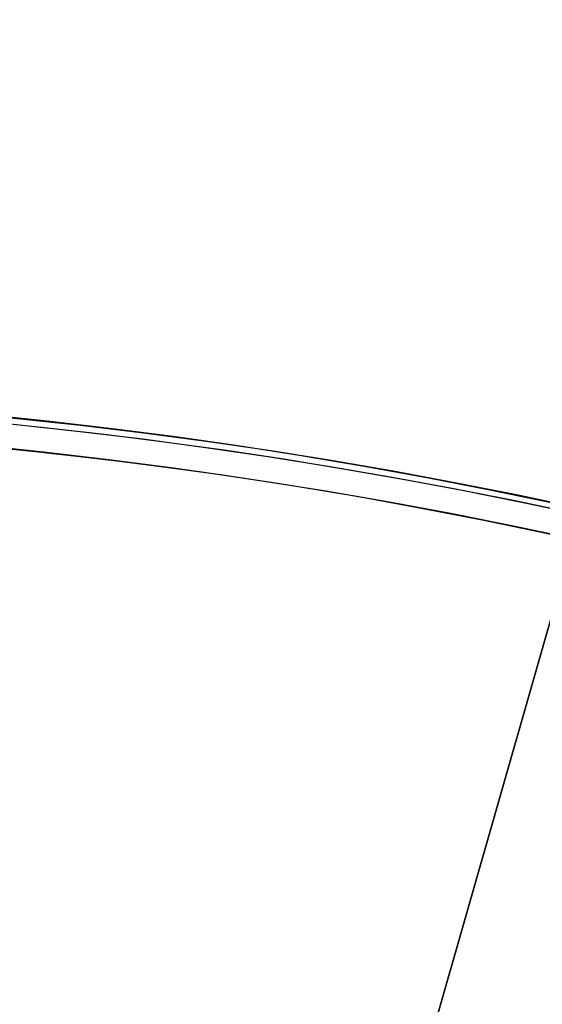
# Model space of a CAD drawing. Header units: millimetres. Extents: x -83 to 676, y -83 to 676.
# Tile 611 of 656: x 321 to 347, y 509 to 557. Entities that reach past the tile are written whole.
import ezdxf

# ---------------------------------------------------------------- set-up
doc = ezdxf.new("R2010")
doc.units = ezdxf.units.MM
doc.header["$MEASUREMENT"] = 0
doc.layers.add('IGES level 0', color=7, linetype='Continuous', true_color=0xff7878)

msp = doc.modelspace()

# ---------------------------------------------------------------- linework, layer by layer
at = {"layer": 'IGES level 0', "color": 254, "true_color": 0xcad1ee}
for p, q in [((337.13, 493.412, 47), (353.193, 549.664, 47)), ((353.193, 549.664, 48), (337.13, 493.412, 48)), ((344.955, 520.817, 48), (344.955, 520.817, 47))]:
    msp.add_line(p, q, dxfattribs=at)
at = {"layer": 'IGES level 0', "color": 11, "true_color": 0xff7887}
for p, q in [((353.193, 549.664, 48), (337.13, 493.412, 48)), ((353.193, 549.664, 47), (337.13, 493.412, 47))]:
    msp.add_line(p, q, dxfattribs=at)
at = {"layer": 'IGES level 0', "color": 153, "true_color": 0x5393cf}
for centre, radius in [((296.5, 296.5), 296.5), ((296.5, 296.5, -1.2), 296.5), ((296.5, 296.5), 241), ((296.5, 296.5, -1.2), 241)]:
    msp.add_circle(centre, radius, dxfattribs=at)
at = {"layer": 'IGES level 0'}
for centre, radius in [((296.5, 296.5, 47), 296.5), ((296.5, 296.5), 296.5), ((296.5, 296.5, 47), 295.3), ((296.5, 296.5), 295.3)]:
    msp.add_circle(centre, radius, dxfattribs=at)
at = {"layer": 'IGES level 0', "color": 124, "true_color": 0x1aa180}
for centre, radius in [((296.5, 296.5, 47), 295), ((296.5, 296.5, 45.8), 295), ((296.5, 296.5, 47), 242.5), ((296.5, 296.5, 45.8), 242.5)]:
    msp.add_circle(centre, radius, dxfattribs=at)
at = {"layer": 'IGES level 0', "color": 31, "true_color": 0xffba87}
for centre, radius in [((296.5, 296.5), 242.2), ((296.5, 296.5, 47), 242.2), ((296.5, 296.5), 241), ((296.5, 296.5, 47), 241)]:
    msp.add_circle(centre, radius, dxfattribs=at)
at = {"layer": 'IGES level 0'}
for centre, radius in [((296.5, 296.5), 296.5), ((296.5, 296.5, 47), 296.5), ((296.5, 296.5, 23.5), 296.5), ((296.5, 296.5, 47), 295.3), ((296.5, 296.5), 295.3), ((296.5, 296.5, 23.5), 295.3)]:
    msp.add_arc(centre, radius, 45, 225, dxfattribs=at)
at = {"layer": 'IGES level 0', "color": 153, "true_color": 0x5393cf}
for centre, radius in [((296.5, 296.5, -1.2), 296.5), ((296.5, 296.5), 296.5), ((296.5, 296.5, -0.6), 296.5), ((296.5, 296.5, -1.2), 241), ((296.5, 296.5), 241), ((296.5, 296.5, -0.6), 241)]:
    msp.add_arc(centre, radius, 345, 165, dxfattribs=at)
at = {"layer": 'IGES level 0', "color": 124, "true_color": 0x1aa180}
for centre, radius in [((296.5, 296.5, 45.8), 295), ((296.5, 296.5, 47), 295), ((296.5, 296.5, 46.4), 295), ((296.5, 296.5, 45.8), 242.5), ((296.5, 296.5, 47), 242.5), ((296.5, 296.5, 46.4), 242.5)]:
    msp.add_arc(centre, radius, 345, 165, dxfattribs=at)
at = {"layer": 'IGES level 0', "color": 31, "true_color": 0xffba87}
for centre, radius in [((296.5, 296.5), 242.2), ((296.5, 296.5, 47), 242.2), ((296.5, 296.5, 23.5), 242.2), ((296.5, 296.5, 47), 241), ((296.5, 296.5), 241), ((296.5, 296.5, 23.5), 241)]:
    msp.add_arc(centre, radius, 315, 135, dxfattribs=at)

doc.saveas('drawing.dxf')
